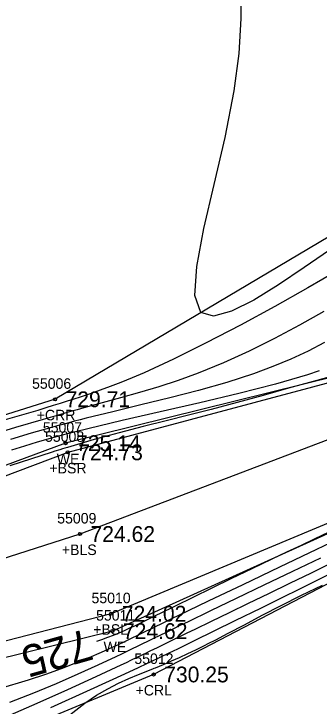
# Model space of a CAD drawing. Extents: x 1378535 to 1380697, y 997729 to 1000024.
# Drawn here: x 1379516.5 to 1379545.5, y 998849.6 to 998915.5 of the extents above; entities that cross this region are included whole.
import ezdxf

# ---------------------------------------------------------------- set-up
doc = ezdxf.new("R2010")
doc.units = 0
for name, color, linetype in [('RD_DTM_BkLn1', 7, 'Continuous'), ('RD_DTM_BkLn2', 7, 'Continuous'), ('RD_DTM_BkLn_txCode', 7, 'Continuous'), ('RD_DTM_Major1', 7, 'Continuous'), ('RD_DTM_Major1_Lbl', 7, 'Continuous'), ('RD_DTM_Minor1', 7, 'Continuous'), ('RD_EX_H2O', 7, 'Continuous'), ('RD_EX_H2O_txCode', 7, 'Continuous'), ('RD_EX_TX_H2O_ELEV', 7, 'Continuous'), ('RD_EX_TX_Misc_ELEV', 7, 'Continuous'), ('RD_SMD_Locator', 7, 'Continuous')]:
    doc.layers.add(name, color=color, linetype=linetype)

msp = doc.modelspace()

# ---------------------------------------------------------------- linework, layer by layer
at = {"layer": 'RD_DTM_BkLn1'}
msp.add_lwpolyline([(1379553.453, 998877.652), (1379522.751, 998865.974), (1379451.431, 998843.065), (1379379.342, 998825.397), (1379318.255, 998837.339), (1379265.677, 998824.822), (1379236.477, 998803.68), (1379246.946, 998781.52), (1379256.955, 998764.952), (1379266.258, 998734.328), (1379201.899, 998714.536)], dxfattribs=at)
at = {"layer": 'RD_DTM_BkLn2'}
for points in [[(1379660.439, 998956.621), (1379635.32, 998942.435), (1379597.334, 998926.658), (1379573.512, 998905.836), (1379548.348, 998895.437), (1379520.384, 998878.793)], [(1379663.886, 998950.121), (1379647.752, 998942.603), (1379634.064, 998936.73), (1379600.91, 998918.66), (1379577.302, 998899.287), (1379550.883, 998881.561), (1379521.593, 998873.746)], [(1379671.775, 998943.782), (1379640.108, 998924.255), (1379608.322, 998907.031), (1379585.019, 998888.315), (1379555.8, 998870.974), (1379525.725, 998858.388)], [(1379674.341, 998938.659), (1379643.601, 998920.545), (1379614.018, 998898.062), (1379587.543, 998885.495), (1379561.757, 998869.277), (1379529.754, 998852.608)], [(1379521.593, 998873.746), (1379449.843, 998846.622), (1379379.022, 998830.032), (1379317.253, 998841.361), (1379265.46, 998831.336), (1379230.144, 998804.969), (1379227.35, 998788.196), (1379243.921, 998777.954), (1379250.532, 998768.881), (1379262.62, 998739.759), (1379199.786, 998717.685)], [(1379525.725, 998858.388), (1379452.656, 998839.51), (1379378.766, 998819.879), (1379318.228, 998834.51), (1379266.979, 998818.427), (1379241.583, 998803.063), (1379252.095, 998786.776), (1379270.142, 998772.199), (1379262.152, 998766.62), (1379268.687, 998731.035), (1379202.951, 998711.75)]]:
    msp.add_lwpolyline(points, dxfattribs=at)
at = {"layer": 'RD_DTM_Major1'}
for points in [[(1379546.473, 998892.999), (1379544.068, 998891.351), (1379541.614, 998889.694), (1379539.257, 998888.233), (1379537.146, 998887.169), (1379535.427, 998886.705), (1379534.247, 998887.044), (1379533.672, 998888.673), (1379533.842, 998891.44), (1379534.53, 998895.06), (1379535.507, 998899.243), (1379536.542, 998903.703), (1379537.409, 998908.153), (1379537.866, 998911.699), (1379538.066, 998915.023), (1379538.035, 998918.109)], [(1379547.088, 998881.091), (1379544.907, 998880.493), (1379542.58, 998879.84), (1379540.157, 998879.16), (1379537.687, 998878.477), (1379535.219, 998877.819), (1379533.076, 998877.273), (1379530.932, 998876.74), (1379528.749, 998876.193), (1379526.487, 998875.607), (1379524.107, 998874.956), (1379521.568, 998874.214), (1379521.329, 998874.142), (1379521.089, 998874.069), (1379520.847, 998873.994), (1379520.359, 998873.843), (1379520.112, 998873.765), (1379516.077, 998872.448)], [(1379524.355, 998855.775), (1379524.833, 998855.943), (1379525.396, 998856.15), (1379525.924, 998856.355), (1379526.468, 998856.578), (1379526.992, 998856.803), (1379527.506, 998857.034), (1379528.022, 998857.274), (1379528.549, 998857.527), (1379529.1, 998857.795), (1379529.296, 998857.892), (1379529.496, 998857.99), (1379529.702, 998858.091), (1379530.127, 998858.302), (1379530.347, 998858.411), (1379531.838, 998859.147), (1379533.504, 998859.968), (1379535.301, 998860.848), (1379537.181, 998861.765), (1379539.1, 998862.692), (1379541.012, 998863.607), (1379542.422, 998864.274), (1379543.792, 998864.919), (1379545.11, 998865.539), (1379546.366, 998866.135)], [(1379521.211, 998848.331), (1379523.202, 998849.876), (1379524.333, 998850.63), (1379525.405, 998851.256), (1379526.423, 998851.777), (1379527.392, 998852.218), (1379528.318, 998852.603), (1379529.688, 998853.148), (1379529.807, 998853.196), (1379529.926, 998853.244), (1379530.695, 998853.562), (1379531.456, 998853.89), (1379532.217, 998854.23), (1379532.986, 998854.587), (1379533.771, 998854.964), (1379534.58, 998855.365), (1379534.935, 998855.544), (1379535.665, 998855.919), (1379536.436, 998856.321), (1379536.839, 998856.533), (1379538.375, 998857.346), (1379540.062, 998858.236), (1379541.875, 998859.176), (1379543.791, 998860.139), (1379545.786, 998861.098)]]:
    msp.add_lwpolyline(points, dxfattribs=at)
at = {"layer": 'RD_DTM_Minor1'}
for points in [[(1379547.255, 998891.056), (1379544.409, 998889.396), (1379541.277, 998887.635), (1379538.006, 998885.859), (1379534.745, 998884.155), (1379531.641, 998882.611), (1379528.841, 998881.312), (1379527.699, 998880.821), (1379526.633, 998880.388), (1379525.625, 998880.002), (1379524.657, 998879.651), (1379523.712, 998879.325), (1379522.77, 998879.01), (1379522.156, 998878.809), (1379521.528, 998878.606), (1379520.881, 998878.4), (1379520.206, 998878.188), (1379519.497, 998877.969), (1379518.747, 998877.741), (1379515.658, 998876.824)], [(1379545.916, 998887.148), (1379543.619, 998885.843), (1379541.24, 998884.571), (1379538.817, 998883.365), (1379536.39, 998882.254), (1379533.998, 998881.271), (1379532.092, 998880.577), (1379530.231, 998879.969), (1379528.409, 998879.425), (1379526.62, 998878.926), (1379524.86, 998878.451), (1379523.123, 998877.98), (1379522.494, 998877.806), (1379521.864, 998877.628), (1379521.228, 998877.447), (1379520.582, 998877.26), (1379519.924, 998877.069), (1379519.248, 998876.87), (1379516.642, 998876.095), (1379513.835, 998875.246)], [(1379546, 998884.186), (1379544.431, 998883.384), (1379542.793, 998882.623), (1379541.067, 998881.904), (1379539.238, 998881.225), (1379536.7, 998880.405), (1379534.027, 998879.643), (1379531.286, 998878.93), (1379528.548, 998878.256), (1379525.88, 998877.612), (1379523.352, 998876.989), (1379522.786, 998876.844), (1379522.23, 998876.7), (1379521.681, 998876.556), (1379521.138, 998876.41), (1379520.598, 998876.264), (1379520.06, 998876.116), (1379518.11, 998875.563), (1379516.145, 998874.982)], [(1379545.478, 998881.491), (1379544.378, 998881.125), (1379541.33, 998880.234), (1379537.851, 998879.338), (1379534.135, 998878.45), (1379530.378, 998877.587), (1379526.773, 998876.764), (1379523.515, 998875.994), (1379523.107, 998875.894), (1379522.709, 998875.795), (1379522.32, 998875.697), (1379521.938, 998875.6), (1379521.565, 998875.503), (1379521.198, 998875.407), (1379519.918, 998875.059), (1379518.687, 998874.706), (1379517.476, 998874.34), (1379516.252, 998873.952)], [(1379515.087, 998851.284), (1379517.861, 998852.111), (1379519.497, 998852.648), (1379520.997, 998853.18), (1379522.374, 998853.707), (1379523.64, 998854.224), (1379524.809, 998854.73), (1379525.893, 998855.222), (1379526.423, 998855.469), (1379526.941, 998855.715), (1379527.456, 998855.962), (1379528.507, 998856.474), (1379529.059, 998856.744), (1379529.511, 998856.965), (1379529.983, 998857.196), (1379530.479, 998857.439), (1379531.556, 998857.963), (1379532.143, 998858.248), (1379534.978, 998859.613), (1379538.253, 998861.182), (1379541.754, 998862.856), (1379545.266, 998864.538), (1379548.575, 998866.131)], [(1379516.083, 998849.971), (1379518.36, 998850.856), (1379520.539, 998851.76), (1379522.588, 998852.655), (1379524.481, 998853.516), (1379526.188, 998854.318), (1379526.725, 998854.575), (1379527.242, 998854.824), (1379527.743, 998855.066), (1379528.233, 998855.305), (1379528.717, 998855.541), (1379529.199, 998855.777), (1379529.777, 998856.061), (1379530.367, 998856.35), (1379530.976, 998856.648), (1379531.611, 998856.959), (1379532.28, 998857.286), (1379532.99, 998857.631), (1379535.18, 998858.689), (1379537.639, 998859.871), (1379540.268, 998861.133), (1379542.969, 998862.43), (1379545.644, 998863.719)], [(1379515.638, 998848.554), (1379518.678, 998849.872), (1379521.594, 998851.176), (1379524.286, 998852.41), (1379526.653, 998853.518), (1379527.161, 998853.758), (1379527.647, 998853.989), (1379528.113, 998854.212), (1379529, 998854.638), (1379529.425, 998854.843), (1379530.134, 998855.187), (1379530.829, 998855.526), (1379531.522, 998855.864), (1379532.947, 998856.561), (1379533.703, 998856.929), (1379535.26, 998857.684), (1379536.958, 998858.505), (1379538.777, 998859.384), (1379540.696, 998860.313), (1379542.694, 998861.284), (1379544.753, 998862.289), (1379547.093, 998863.441)], [(1379519.999, 998849.468), (1379523.756, 998851.174), (1379527.017, 998852.674), (1379528.312, 998853.277), (1379529.096, 998853.646), (1379529.468, 998853.821), (1379530.386, 998854.258), (1379531.237, 998854.667), (1379532.041, 998855.057), (1379532.815, 998855.435), (1379533.581, 998855.81), (1379537.501, 998857.734), (1379539.997, 998858.964), (1379541.407, 998859.662), (1379544.208, 998861.054), (1379547.258, 998862.58)]]:
    msp.add_lwpolyline(points, dxfattribs=at)
at = {"layer": 'RD_EX_H2O'}
for points in [[(1379663.754, 998950.515), (1379645.661, 998942.36), (1379634.043, 998937.632), (1379600.64, 998919.048), (1379550.41, 998881.808), (1379521.385, 998874.616)], [(1379671.834, 998943.202), (1379640, 998924.062), (1379608.579, 998906.539), (1379585.103, 998887.86), (1379555.99, 998870.389), (1379525.834, 998856.734)], [(1379520.384, 998878.793), (1379446.519, 998855.535), (1379379.253, 998844.229), (1379315.622, 998846.456), (1379265.269, 998835.517), (1379212.481, 998815.712), (1379209.993, 998806.76), (1379220.278, 998788.219), (1379226.339, 998784.863), (1379243.1, 998776.558), (1379243.602, 998762.764), (1379186.053, 998741.305)], [(1379521.385, 998874.616), (1379449.124, 998847.772), (1379379.09, 998831.096), (1379317.036, 998842.459), (1379265.275, 998831.987), (1379228.835, 998805.155), (1379227.078, 998788.301), (1379243.756, 998777.465), (1379250.532, 998768.881), (1379261.641, 998740.389), (1379199.478, 998718.925)], [(1379525.834, 998856.734), (1379453.031, 998838.702), (1379378.791, 998819.446), (1379318.513, 998833.264), (1379266.986, 998817.623), (1379242.818, 998802.837), (1379253.108, 998787.411), (1379271.021, 998772.652), (1379262.279, 998766.634), (1379268.836, 998730.588), (1379202.544, 998711.216)], [(1379529.754, 998852.608), (1379460.356, 998823.671), (1379378.602, 998817.169), (1379325.475, 998816.66), (1379268.65, 998814.721), (1379253.294, 998801.218), (1379256.046, 998791.12), (1379273.469, 998772.199), (1379272.084, 998725.527), (1379204.373, 998709.602)]]:
    msp.add_lwpolyline(points, dxfattribs=at)
at = {"layer": 'RD_SMD_Locator'}
for centre in [(1379520.384, 998878.793), (1379521.385, 998874.616), (1379521.593, 998873.746), (1379522.751, 998865.974), (1379525.725, 998858.388), (1379525.834, 998856.734), (1379529.754, 998852.608)]:
    msp.add_circle(centre, 0.15, dxfattribs=at)

# ---------------------------------------------------------------- texts
at = {"layer": 'RD_DTM_BkLn_txCode'}
for s, p in [('55008', (1379519.436, 998874.746)), ('+BSR', (1379519.853, 998871.746)), ('55009', (1379520.594, 998866.974)), ('+BLS', (1379521.034, 998863.974)), ('55010', (1379523.851, 998859.388)), ('+BSL', (1379524.008, 998856.388))]:
    msp.add_text(s, height=1, dxfattribs=at).set_placement(p)
at = {"layer": 'RD_DTM_Major1_Lbl'}
msp.add_text('725', height=3, rotation=195.88718, dxfattribs=at).set_placement((1379523.386, 998856.985))
at = {"layer": 'RD_EX_H2O_txCode'}
for s, p in [('55006', (1379518.203, 998879.793)), ('+CRR', (1379518.644, 998876.793)), ('55007', (1379519.228, 998875.616)), ('WE', (1379520.546, 998872.616)), ('55011', (1379524.283, 998857.734)), ('WE', (1379524.995, 998854.734)), ('55012', (1379527.919, 998853.608)), ('+CRL', (1379528.037, 998850.608))]:
    msp.add_text(s, height=1, dxfattribs=at).set_placement(p)
at = {"layer": 'RD_EX_TX_H2O_ELEV'}
for s, p in [('729.71', (1379521.384, 998878.043)), ('725.14', (1379522.385, 998873.866)), ('724.62', (1379526.834, 998855.984)), ('730.25', (1379530.754, 998851.858))]:
    msp.add_text(s, height=1.5, dxfattribs=at).set_placement(p)
at = {"layer": 'RD_EX_TX_Misc_ELEV'}
for s, p in [('724.73', (1379522.593, 998872.996)), ('724.62', (1379523.751, 998865.224)), ('724.02', (1379526.725, 998857.638))]:
    msp.add_text(s, height=1.5, dxfattribs=at).set_placement(p)

doc.saveas('drawing.dxf')
